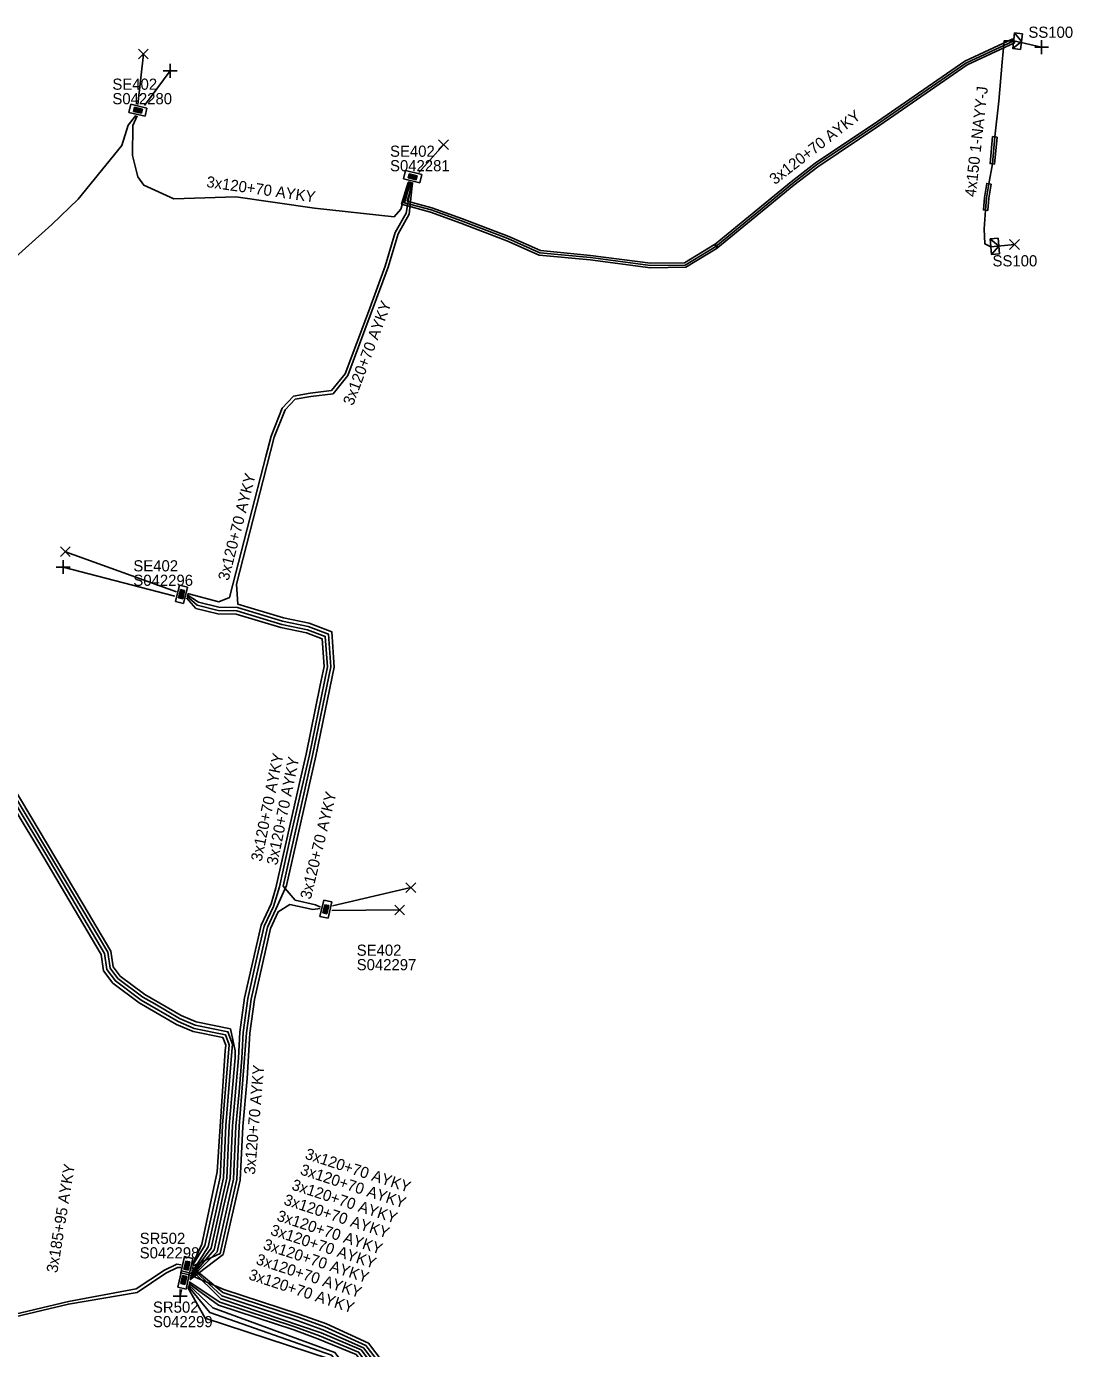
# Model space of a CAD drawing. Extents: x -748492 to -735633, y -1146251 to -1139940.
# Drawn here: x -736507.8 to -736413.9, y -1144895.6 to -1144777 of the extents above; entities that cross this region are included whole.
import ezdxf

# ---------------------------------------------------------------- set-up
doc = ezdxf.new("R2010")
doc.units = 0
for name, color, linetype in [('Vrstva 1', 7, 'Continuous'), ('Vrstva 20', 7, 'Continuous'), ('Vrstva 28', 7, 'Continuous'), ('Vrstva 29', 7, 'Continuous'), ('Vrstva 30', 7, 'Continuous'), ('Vrstva 31', 7, 'Continuous'), ('Vrstva 33', 7, 'Continuous'), ('Vrstva 34', 7, 'Continuous'), ('Vrstva 5', 7, 'Continuous'), ('Vrstva 59', 7, 'Continuous'), ('Vrstva 6', 7, 'Continuous'), ('Vrstva 8', 7, 'Continuous'), ('Vrstva 9', 7, 'Continuous')]:
    doc.layers.add(name, color=color, linetype=linetype)

# ---------------------------------------------------------------- blocks, each defined once
blk = doc.blocks.new('NN800')
at = {"layer": 'Vrstva 1'}
for points in [[(-0.44, 0.44), (0.44, -0.44)], [(-0.44, -0.44), (0.44, 0.44)]]:
    blk.add_lwpolyline(points, dxfattribs=at)
blk = doc.blocks.new('NN620')
at = {"layer": 'Vrstva 8'}
for points in [[(0.75, 0), (-0.75, 0)], [(-0.75, 0), (-0.75, -0.75)], [(0.75, -0.75), (0.75, 0)], [(-0.75, -0.75), (0.75, -0.75)], [(0.37, -0.18), (-0.38, -0.18)], [(-0.38, -0.18), (-0.38, -0.56)], [(-0.38, -0.56), (0.37, -0.56)], [(0.32, -0.23), (-0.33, -0.23)], [(-0.33, -0.23), (-0.33, -0.51)], [(-0.33, -0.51), (0.32, -0.51)], [(0.27, -0.27), (-0.28, -0.27)], [(-0.28, -0.27), (-0.28, -0.46)], [(-0.28, -0.46), (0.27, -0.46)], [(0.23, -0.32), (-0.23, -0.32)], [(-0.23, -0.32), (-0.23, -0.42)], [(-0.23, -0.42), (0.23, -0.42)], [(-0.19, -0.37), (0.19, -0.37)], [(0.23, -0.42), (0.23, -0.32)], [(0.27, -0.46), (0.27, -0.27)], [(0.32, -0.51), (0.32, -0.23)], [(0.37, -0.56), (0.37, -0.18)]]:
    blk.add_lwpolyline(points, dxfattribs=at)
blk = doc.blocks.new('NN630')
at = {"layer": 'Vrstva 9'}
for points in [[(0, -0.7), (-0.7, 0)], [(-0.7, -0.7), (-0.7, 0), (0.7, 0), (0.7, -0.7)], [(-0.7, -0.7), (0.7, -0.7)], [(0, -0.7), (0.7, 0)]]:
    blk.add_lwpolyline(points, dxfattribs=at)

msp = doc.modelspace()

# ---------------------------------------------------------------- linework, layer by layer
at = {"layer": 'Vrstva 20'}
for points in [[(-736419.31, -1144778.12), (-736419.14, -1144778.48), (-736423.4, -1144780.48), (-736431.22, -1144785.88), (-736436.78, -1144789.6), (-736438.94, -1144791.27), (-736445.76, -1144796.85), (-736446.01, -1144796.54), (-736439.19, -1144790.95), (-736437.02, -1144789.28), (-736431.44, -1144785.54), (-736423.6, -1144780.14)], [(-736420.71, -1144786.94), (-736420.93, -1144789.36), (-736421.33, -1144789.32), (-736421.11, -1144786.9)], [(-736446.07, -1144796.59), (-736445.82, -1144796.91), (-736445.83, -1144796.91), (-736448.65, -1144798.62), (-736451.82, -1144798.66), (-736457.22, -1144797.95), (-736461.79, -1144797.53), (-736464.69, -1144796.24), (-736468.83, -1144794.66), (-736471.55, -1144793.67), (-736474.14, -1144792.97), (-736473.55, -1144791.02), (-736473.17, -1144791.14), (-736473.64, -1144792.69), (-736471.43, -1144793.29), (-736468.69, -1144794.28), (-736464.53, -1144795.86), (-736461.69, -1144797.13), (-736457.18, -1144797.55), (-736451.8, -1144798.26), (-736448.77, -1144798.22)], [(-736421.24, -1144791.16), (-736421.45, -1144792.41), (-736421.54, -1144793.52), (-736421.94, -1144793.48), (-736421.85, -1144792.37), (-736421.64, -1144791.1)]]:
    msp.add_lwpolyline(points, close=True, dxfattribs=at)
at = {"layer": 'Vrstva 5'}
for points in [[(-736473.33, -1144790.97), (-736473.89, -1144792.83), (-736471.49, -1144793.48), (-736468.76, -1144794.47), (-736464.61, -1144796.05), (-736461.74, -1144797.33), (-736457.2, -1144797.75), (-736451.81, -1144798.46), (-736448.71, -1144798.42), (-736445.95, -1144796.75), (-736439.06, -1144791.11), (-736436.9, -1144789.44), (-736431.33, -1144785.71), (-736423.5, -1144780.31), (-736419.22, -1144778.3)], [(-736419.22, -1144778.3), (-736420.06, -1144778.3), (-736420.24, -1144780.22), (-736420.55, -1144783.71), (-736420.91, -1144786.92), (-736421.13, -1144789.34), (-736421.44, -1144791.13), (-736421.65, -1144792.39), (-736421.74, -1144793.5), (-736421.87, -1144795.17), (-736421.81, -1144796.51), (-736421.26, -1144796.78)], [(-736543.86, -1144805.77), (-736542.17, -1144809.59), (-736538.18, -1144810.7), (-736532.1, -1144812.45), (-736528.48, -1144814.4), (-736527.49, -1144814.34), (-736524.83, -1144811.87), (-736521.36, -1144809.63), (-736518.63, -1144806.96), (-736512.95, -1144801.42), (-736505.51, -1144794.79), (-736503.16, -1144792.52), (-736499.23, -1144787.71), (-736498.66, -1144785.88), (-736497.98, -1144785.01)], [(-736497.86, -1144785.04), (-736498.27, -1144785.9), (-736498.3, -1144788.6), (-736497.8, -1144790.5), (-736497.28, -1144791.27), (-736494.59, -1144792.47), (-736489.01, -1144792.3), (-736481.94, -1144793.31), (-736474.81, -1144794.09), (-736474.22, -1144793.4), (-736473.46, -1144790.94)], [(-736473.24, -1144790.99), (-736473.73, -1144793.76), (-736474.72, -1144795.49), (-736475.61, -1144798.51), (-736477.12, -1144802.62), (-736479.21, -1144808.17), (-736480.44, -1144809.68), (-736482.33, -1144809.92), (-736483.83, -1144810.18), (-736484.85, -1144811.24), (-736485.84, -1144813.76), (-736486.33, -1144815.59), (-736489.24, -1144826.96), (-736489.58, -1144828.23), (-736490.54, -1144828.62), (-736493.35, -1144827.87)], [(-736473.15, -1144791.02), (-736473.45, -1144793.86), (-736474.44, -1144795.61), (-736475.33, -1144798.61), (-736478.95, -1144808.33), (-736480.28, -1144809.96), (-736482.29, -1144810.22), (-736483.69, -1144810.46), (-736484.59, -1144811.4), (-736485.56, -1144813.86), (-736486.56, -1144817.72), (-736488.95, -1144827.04), (-736488.82, -1144828.84), (-736484.75, -1144830.06), (-736482.43, -1144830.54), (-736480.41, -1144831.3), (-736480.19, -1144834.48), (-736481.83, -1144842.46), (-736484.46, -1144854.05), (-736485.42, -1144856.18), (-736486.18, -1144857.81), (-736487.64, -1144864.24), (-736488.05, -1144867.27), (-736488.7, -1144875.65), (-736488.93, -1144880.43), (-736490.41, -1144887.06), (-736492.9, -1144888.2)], [(-736493.05, -1144888.91), (-736491.51, -1144886.46), (-736490.12, -1144880.27), (-736489.9, -1144875.57), (-736489.38, -1144868.95), (-736489.31, -1144868.3), (-736489.72, -1144867.18), (-736492.66, -1144866.58), (-736494.07, -1144865.98), (-736496.27, -1144864.68), (-736497.35, -1144864.07), (-736499.61, -1144862.4), (-736500.3, -1144861.47), (-736500.51, -1144860.05), (-736505.81, -1144851.09), (-736510.96, -1144842.55), (-736513.36, -1144837.56), (-736521.47, -1144824.63), (-736526.42, -1144817.03), (-736528.59, -1144815.02), (-736532.34, -1144813), (-736542.55, -1144810.1), (-736544.92, -1144809.58), (-736544.11, -1144805.71)], [(-736493.09, -1144889.1), (-736491.23, -1144886.59), (-736489.83, -1144880.31), (-736489.6, -1144875.59), (-736489.08, -1144869.51), (-736489.07, -1144868.9), (-736489.5, -1144866.92), (-736492.57, -1144866.3), (-736493.93, -1144865.72), (-736497.19, -1144863.82), (-736499.39, -1144862.18), (-736500.02, -1144861.35), (-736500.23, -1144859.95), (-736502.73, -1144855.71), (-736510.7, -1144842.41), (-736513.1, -1144837.42), (-736521.21, -1144824.47), (-736526.19, -1144816.83), (-736528.41, -1144814.78), (-736530.46, -1144813.66), (-736532.2, -1144812.74), (-736542.47, -1144809.81), (-736544.11, -1144809.45), (-736543.99, -1144805.74)], [(-736493.44, -1144828.25), (-736492.59, -1144829.22), (-736490.63, -1144829.69), (-736488.97, -1144829.74), (-736484.97, -1144830.93), (-736482.68, -1144831.41), (-736481.27, -1144831.94), (-736481.09, -1144834.42), (-736481.46, -1144836.09), (-736482.71, -1144842.27), (-736483.33, -1144845), (-736485.43, -1144854.26), (-736485.85, -1144855.69), (-736486.75, -1144857.61), (-736487.16, -1144859.45), (-736488.23, -1144864.13), (-736488.65, -1144867.21), (-736488.78, -1144869.53), (-736489.3, -1144875.61), (-736489.53, -1144880.35), (-736490.11, -1144882.89), (-736490.95, -1144886.73), (-736493.12, -1144889.23)], [(-736493.41, -1144828.12), (-736492.48, -1144828.93), (-736490.59, -1144829.39), (-736488.92, -1144829.44), (-736484.89, -1144830.64), (-736482.59, -1144831.12), (-736480.99, -1144831.72), (-736480.79, -1144834.44), (-736482.41, -1144842.34), (-736483.35, -1144846.48), (-736484.1, -1144849.69), (-736485.1, -1144854.19), (-736485.64, -1144855.94), (-736486.46, -1144857.71), (-736487.18, -1144860.83), (-736487.94, -1144864.19), (-736488.35, -1144867.24), (-736488.48, -1144869.55), (-736488.72, -1144872.55), (-736489, -1144875.63), (-736489.23, -1144880.39), (-736490.68, -1144886.9), (-736493.15, -1144889.36)], [(-736493.38, -1144828), (-736492.37, -1144828.65), (-736490.55, -1144829.09), (-736488.87, -1144829.14), (-736484.82, -1144830.35), (-736482.51, -1144830.83), (-736480.7, -1144831.51), (-736480.49, -1144834.46), (-736482.12, -1144842.4), (-736484.78, -1144854.12), (-736483.7, -1144855.37), (-736481.87, -1144855.8), (-736481.41, -1144856.01)], [(-736511.49, -1144842.84), (-736506.33, -1144851.4), (-736501.09, -1144860.26), (-736500.88, -1144861.71), (-736500.04, -1144862.83), (-736497.68, -1144864.58), (-736494.34, -1144866.52), (-736492.83, -1144867.16), (-736490.17, -1144867.7), (-736489.92, -1144868.38), (-736489.97, -1144868.89), (-736490.7, -1144879.74), (-736492.07, -1144886.23), (-736492.84, -1144887.94)], [(-736511.23, -1144842.69), (-736506.07, -1144851.24), (-736500.8, -1144860.15), (-736500.59, -1144861.59), (-736499.82, -1144862.61), (-736497.52, -1144864.33), (-736494.2, -1144866.25), (-736492.74, -1144866.87), (-736489.95, -1144867.44), (-736489.61, -1144868.34), (-736490.2, -1144875.55), (-736490.4, -1144879.75), (-736490.42, -1144880.23), (-736491.79, -1144886.35), (-736492.87, -1144888.07)], [(-736481.44, -1144856.13), (-736482.1, -1144856.22), (-736484.18, -1144855.76), (-736485.2, -1144856.42), (-736485.9, -1144857.91), (-736487.34, -1144864.29), (-736487.75, -1144867.3), (-736488, -1144871.38), (-736488.4, -1144875.67), (-736488.63, -1144880.47), (-736490.16, -1144887.15), (-736493.15, -1144889.42)], [(-736525.22, -1144883.27), (-736524.64, -1144883.44), (-736524.54, -1144885.39), (-736526.4, -1144887.88), (-736527.26, -1144889.9), (-736527.54, -1144891.35), (-736527.27, -1144892.09), (-736516.97, -1144895.07), (-736514.67, -1144894.51), (-736513.12, -1144893.53), (-736504.02, -1144891.38), (-736497.95, -1144890.23), (-736495.42, -1144888.57), (-736494.3, -1144888.03), (-736493.91, -1144888.09)], [(-736525.59, -1144884.94), (-736524.92, -1144885.29), (-736526.66, -1144887.73), (-736527.54, -1144889.78), (-736527.86, -1144891.33), (-736527.49, -1144892.28), (-736516.99, -1144895.24), (-736514.67, -1144894.71), (-736513.98, -1144894.31), (-736513, -1144893.73), (-736504.04, -1144891.6), (-736497.87, -1144890.55), (-736495.28, -1144888.83), (-736494.24, -1144888.33), (-736493.96, -1144888.31)], [(-736493.07, -1144889), (-736490.09, -1144890.28), (-736483.33, -1144892.5), (-736480.88, -1144893.38), (-736477.12, -1144895.09), (-736474.65, -1144898.33), (-736471.88, -1144899.14), (-736466.7, -1144899.97), (-736461.04, -1144900.5), (-736459.3, -1144900.66)], [(-736492.99, -1144888.53), (-736490.37, -1144891.13), (-736481.35, -1144894.17), (-736477.78, -1144895.71), (-736475.36, -1144898.88), (-736476.01, -1144899.83), (-736474.83, -1144905.07), (-736475.75, -1144908.36), (-736476.82, -1144914.09), (-736477.24, -1144917.77), (-736477.47, -1144922.82), (-736477.32, -1144923.43)], [(-736492.95, -1144888.39), (-736490.28, -1144890.85), (-736483.52, -1144893.06), (-736481.2, -1144893.91), (-736477.56, -1144895.51), (-736475.12, -1144898.7), (-736475.11, -1144898.86), (-736475.69, -1144899.87), (-736474.83, -1144903.71), (-736474.53, -1144905.07), (-736475.47, -1144908.44), (-736476.52, -1144914.13), (-736476.94, -1144917.79), (-736477.17, -1144922.84), (-736477.19, -1144923.46)], [(-736492.92, -1144888.29), (-736490.18, -1144890.56), (-736483.43, -1144892.78), (-736481.04, -1144893.65), (-736477.34, -1144895.3), (-736474.88, -1144898.52), (-736474.85, -1144899.02), (-736475.37, -1144899.92), (-736474.22, -1144905.08), (-736475.18, -1144908.52), (-736476.22, -1144914.18), (-736476.64, -1144917.82), (-736476.87, -1144922.85), (-736477.05, -1144923.45)], [(-736493.32, -1144890.12), (-736491.77, -1144892.87), (-736480.55, -1144896.54), (-736477.92, -1144899.54), (-736476.69, -1144905.02), (-736477.49, -1144907.88), (-736478.6, -1144913.82), (-736479.04, -1144917.62), (-736479.17, -1144920.44), (-736479.52, -1144922.88)], [(-736493.29, -1144889.99), (-736491.35, -1144892.36), (-736480.42, -1144896.17), (-736477.6, -1144899.58), (-736476.38, -1144905.03), (-736477.2, -1144907.96), (-736478.3, -1144913.86), (-736478.74, -1144917.65), (-736478.85, -1144920.49), (-736479.38, -1144922.88)], [(-736493.26, -1144889.87), (-736491.09, -1144891.94), (-736480.13, -1144895.95), (-736477.28, -1144899.63), (-736476.07, -1144905.03), (-736476.91, -1144908.04), (-736478.01, -1144913.91), (-736478.44, -1144917.67), (-736478.57, -1144920.78), (-736479.25, -1144922.91)], [(-736493.23, -1144889.74), (-736490.56, -1144891.7), (-736483.82, -1144893.91), (-736481.66, -1144894.7), (-736478.22, -1144896.12), (-736476.11, -1144898.8), (-736476.65, -1144899.73), (-736475.45, -1144905.05), (-736476.35, -1144908.26), (-736477.41, -1144914), (-736477.84, -1144917.72), (-736478.01, -1144921.37), (-736479.01, -1144923)], [(-736493.21, -1144889.61), (-736490.46, -1144891.42), (-736483.72, -1144893.63), (-736481.51, -1144894.44), (-736478, -1144895.92), (-736475.78, -1144898.84), (-736476.33, -1144899.78), (-736475.14, -1144905.06), (-736476.04, -1144908.28), (-736477.11, -1144914.04), (-736477.54, -1144917.74), (-736477.77, -1144922.81), (-736477.44, -1144923.4)]]:
    msp.add_lwpolyline(points, dxfattribs=at)
at = {"layer": 'Vrstva 59'}
for points in [[(-736419.22, -1144778.3), (-736416.71, -1144778.89)], [(-736497.8, -1144784.02), (-736497.31, -1144779.5)], [(-736497.2, -1144784.1), (-736494.9, -1144781)], [(-736472.58, -1144790.12), (-736470.38, -1144787.63)], [(-736421.26, -1144796.78), (-736419.14, -1144796.58)], [(-736494.35, -1144827.73), (-736504.31, -1144824.13)], [(-736494.5, -1144828.1), (-736504.5, -1144825.5)], [(-736480.35, -1144855.88), (-736473.31, -1144854.25)], [(-736480.4, -1144856.3), (-736474.31, -1144856.25)], [(-736493.9, -1144890.3), (-736494, -1144890.9)]]:
    msp.add_lwpolyline(points, dxfattribs=at)

# ---------------------------------------------------------------- block references
at = {"layer": 'Vrstva 28'}
for p, rotation in [((-736497.89, -1144784.9), 166.6164056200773), ((-736473.24, -1144790.86), 165.9167917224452), ((-736493.52, -1144828.03), -103.70696108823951), ((-736481.3, -1144856.1), 77.00538332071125), ((-736493.04, -1144888.23), -102.57116660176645), ((-736493.32, -1144889.52), -102.5711666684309)]:
    msp.add_blockref('NN620', p, dxfattribs=dict(at, rotation=rotation))
at = {"layer": 'Vrstva 31'}
for p, rotation in [((-736419.22, -1144778.3), 83.11011390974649), ((-736421.26, -1144796.78), 94.95113429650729)]:
    msp.add_blockref('NN630', p, dxfattribs=dict(at, rotation=rotation))
at = {"layer": 'Vrstva 34', "rotation": 45}
for p in [(-736416.71, -1144778.89), (-736494.9, -1144781), (-736504.5, -1144825.5), (-736494, -1144890.9)]:
    msp.add_blockref('NN800', p, dxfattribs=at)
at = {"layer": 'Vrstva 34'}
for p in [(-736497.31, -1144779.5), (-736470.38, -1144787.63), (-736419.14, -1144796.58), (-736504.31, -1144824.13), (-736473.31, -1144854.25), (-736474.31, -1144856.25)]:
    msp.add_blockref('NN800', p, dxfattribs=at)

# ---------------------------------------------------------------- texts
at = {"layer": 'Vrstva 29'}
for s, p in [('S042280', (-736500.09, -1144784)), ('S042281', (-736475.18, -1144790.01)), ('S042296', (-736498.21, -1144827.19)), ('S042297', (-736478.17, -1144861.66)), ('S042298', (-736497.64, -1144887.5)), ('S042299', (-736496.45, -1144893.67))]:
    msp.add_text(s, height=1, dxfattribs=at).set_placement(p)
at = {"layer": 'Vrstva 30'}
for s, p in [('SE402', (-736500.09, -1144782.7)), ('SE402', (-736475.18, -1144788.71)), ('SE402', (-736498.21, -1144825.89)), ('SE402', (-736478.17, -1144860.36)), ('SR502', (-736497.64, -1144886.2)), ('SR502', (-736496.45, -1144892.37))]:
    msp.add_text(s, height=1, dxfattribs=at).set_placement(p)
at = {"layer": 'Vrstva 33'}
for p in [(-736417.9, -1144778.04), (-736421.12, -1144798.54)]:
    msp.add_text('SS100', height=1, dxfattribs=at).set_placement(p)
at = {"layer": 'Vrstva 6'}
for s, rotation, p in [('4x150 1-NAYY-J', 83.601, (-736422.63, -1144792.35)), ('3x120+70 AYKY', 37.709, (-736440.65, -1144791.26)), ('3x120+70 AYKY', 351.87, (-736491.7, -1144791.42)), ('3x120+70 AYKY', 69.377, (-736478.5, -1144811.09)), ('3x120+70 AYKY', 75.597, (-736489.67, -1144826.79)), ('3x120+70 AYKY', 78.4, (-736486.7, -1144851.96)), ('3x120+70 AYKY', 78.4, (-736485.3, -1144852.29)), ('3x120+70 AYKY', 76.409, (-736482.29, -1144855.36)), ('3x120+70 AYKY', 85.111, (-736487.3, -1144880.02)), ('3x120+70 AYKY', 341.852, (-736482.88, -1144878.54)), ('3x185+95 AYKY', 80.761, (-736505.03, -1144888.84)), ('3x120+70 AYKY', 341.852, (-736483.31, -1144879.95)), ('3x120+70 AYKY', 341.852, (-736484.08, -1144881.31)), ('3x120+70 AYKY', 341.852, (-736484.79, -1144882.65)), ('3x120+70 AYKY', 341.852, (-736485.41, -1144884.09)), ('3x120+70 AYKY', 341.847, (-736485.98, -1144885.36)), ('3x120+70 AYKY', 341.852, (-736486.63, -1144886.65)), ('3x120+70 AYKY', 341.852, (-736487.28, -1144887.99)), ('3x120+70 AYKY', 341.847, (-736487.94, -1144889.36))]:
    msp.add_text(s, height=1, rotation=rotation, dxfattribs=at).set_placement(p)

doc.saveas('drawing.dxf')
